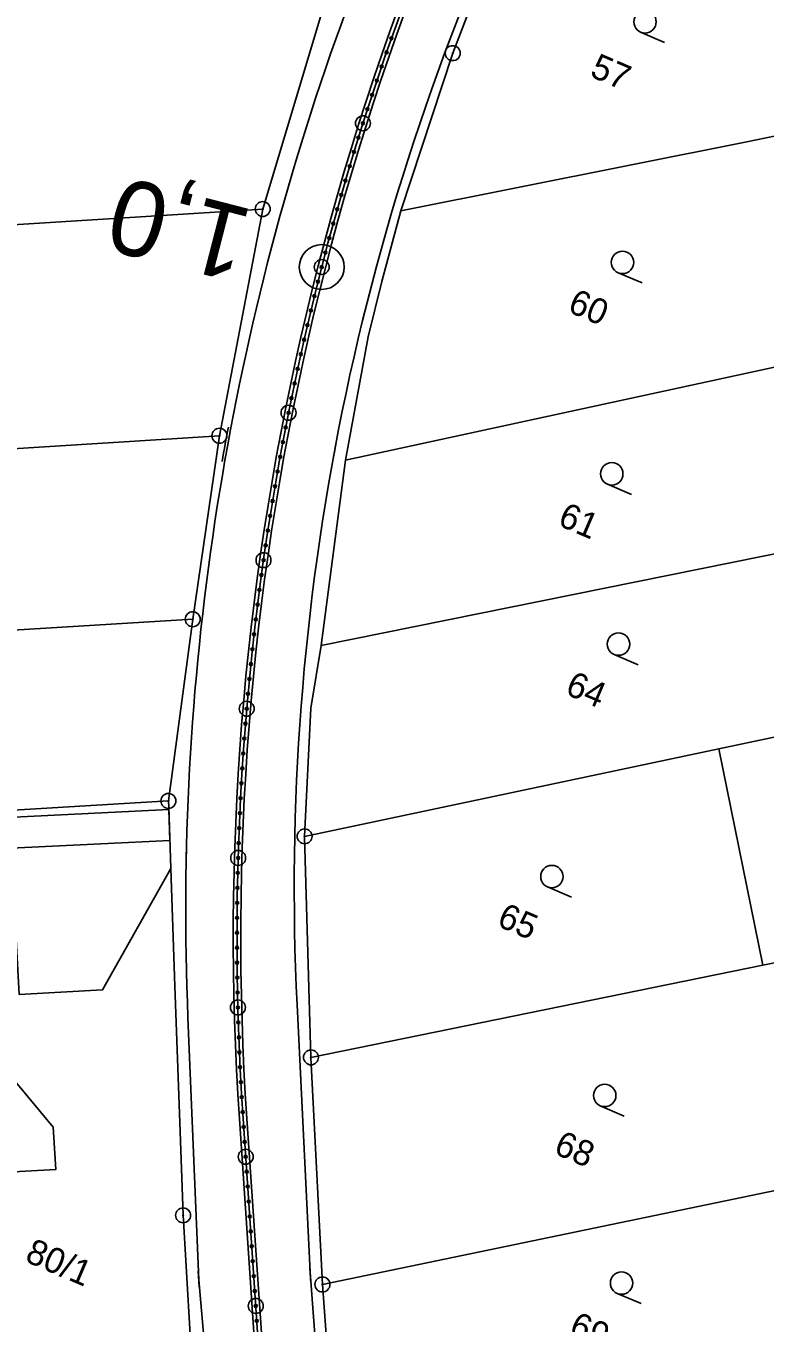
# Model space of a CAD drawing. Extents: x -548552 to -543113, y -1131925 to -1123599.
# Drawn here: x -548080.5 to -548031, y -1130838.5 to -1130751.8 of the extents above; entities that cross this region are included whole.
import ezdxf

# ---------------------------------------------------------------- set-up
doc = ezdxf.new("R2010")
doc.units = 0
for name, color, linetype in [('Hranice parcel', 7, 'Continuous'), ('Parcelní čísla', 7, 'Continuous'), ('PROFILY NÁVRH', 7, 'Continuous'), ('Section', 7, 'Continuous'), ('STANIČENÍ', 7, 'Continuous'), ('Věcná břemena k části', 7, 'Continuous'), ('Značky bodu BP', 7, 'Continuous'), ('Značky kultur', 7, 'Continuous')]:
    doc.layers.add(name, color=color, linetype=linetype)

msp = doc.modelspace()

# ---------------------------------------------------------------- linework, layer by layer
at = {"layer": 'Hranice parcel'}
for p, q in [((-548064.645, -1130764.019), (-548060.055, -1130748.709)), ((-548121.543, -1130767.614), (-548064.645, -1130764.019)), ((-548067.542, -1130779.183), (-548064.645, -1130764.019)), ((-548059.1, -1130780.81), (-548028.508, -1130774.183)), ((-548124.145, -1130782.759), (-548067.542, -1130779.183)), ((-548069.328, -1130791.451), (-548067.542, -1130779.183)), ((-548059.1, -1130780.81), (-548060.735, -1130793.208)), ((-548060.735, -1130793.208), (-548024.105, -1130785.795)), ((-548122.62, -1130794.662), (-548069.328, -1130791.451)), ((-548070.955, -1130803.603), (-548069.328, -1130791.451)), ((-548061.842, -1130805.973), (-548034.125, -1130800.116)), ((-548031.176, -1130814.587), (-548034.125, -1130800.116)), ((-548120.782, -1130806.546), (-548070.955, -1130803.603)), ((-548061.842, -1130805.973), (-548061.42, -1130820.754)), ((-548031.176, -1130814.587), (-548025.572, -1130813.442)), ((-548061.42, -1130820.754), (-548031.176, -1130814.587)), ((-548061.42, -1130820.754), (-548060.65, -1130835.945)), ((-548060.65, -1130835.945), (-548024.793, -1130828.507)), ((-548060.65, -1130835.945), (-548059.737, -1130848.032))]:
    msp.add_line(p, q, dxfattribs=at)
for points in [[(-548049.7, -1130747.75), (-548051.932, -1130753.593), (-548055.396, -1130764.141)], [(-548055.396, -1130764.141), (-548032.256, -1130759.521), (-548027.72, -1130758.582)], [(-548055.396, -1130764.141), (-548056.686, -1130768.854), (-548057.588, -1130772.558), (-548059.1, -1130780.81)], [(-548060.735, -1130793.208), (-548061.424, -1130797.406), (-548061.842, -1130805.973)], [(-548034.125, -1130800.116), (-548023.36, -1130797.842), (-548021.737, -1130797.483)], [(-548070.955, -1130803.603), (-548070.937, -1130803.991), (-548070.796, -1130808.131)], [(-548070.796, -1130808.131), (-548075.358, -1130816.24), (-548080.94, -1130816.546), (-548081.236, -1130811.219), (-548089.206, -1130811.666)], [(-548069.507, -1130839.298), (-548069.972, -1130831.32), (-548070.195, -1130825.111), (-548070.521, -1130815.995), (-548070.796, -1130808.131)], [(-548088.918, -1130816.783), (-548081.626, -1130816.394), (-548081.275, -1130822.278), (-548078.665, -1130825.43), (-548078.494, -1130828.256), (-548088.246, -1130828.799)]]:
    msp.add_lwpolyline(points, dxfattribs=at)
at = {"layer": 'PROFILY NÁVRH'}
for p, q in [((-548062.35, -1130817.246), (-548061.478, -1130835.123)), ((-548068.927, -1130835.627), (-548069.65, -1130818.098)), ((-548061.862, -1130889.126), (-548066.207, -1130824.87)), ((-548061.363, -1130889.092), (-548065.708, -1130824.836)), ((-548061.478, -1130835.123), (-548059.404, -1130862.924)), ((-548066.468, -1130863.401), (-548068.927, -1130835.627))]:
    msp.add_line(p, q, dxfattribs=at)
for centre, radius, start, end in [((-547881.32, -1130816.018), 189.355, 150.94302, 160.45328), ((-547902.621, -1130809.456), 159.918, 154.18812, 182.79219), ((-547895.661, -1130810.926), 174.136, 160.45328, 182.36042)]:
    msp.add_arc(centre, radius, start, end, dxfattribs=at)
for major_axis in [(-89.504, -156.458), (-89.255, -156.024)]:
    msp.add_ellipse((-547886.368, -1130812.709), major_axis=major_axis, ratio=0.999998, start_param=4.715662, end_param=5.299528, dxfattribs=at)
at = {"layer": 'STANIČENÍ'}
for p, q in [((-548061.613, -1130889.109), (-548065.958, -1130824.853)), ((-548068.893, -1130836.135), (-548068.967, -1130835.039)), ((-548061.435, -1130835.859), (-548061.505, -1130834.822))]:
    msp.add_line(p, q, dxfattribs=at)
for centre, radius in [((-548056.033, -1130752.596), 0.1), ((-548056.365, -1130753.54), 0.1), ((-548056.691, -1130754.485), 0.1), ((-548057.012, -1130755.432), 0.1), ((-548057.327, -1130756.381), 0.1), ((-548057.943, -1130758.284), 0.5), ((-548057.638, -1130757.332), 0.1), ((-548057.943, -1130758.284), 0.1), ((-548058.242, -1130759.238), 0.1), ((-548058.537, -1130760.194), 0.1), ((-548058.826, -1130761.151), 0.1), ((-548059.11, -1130762.11), 0.1), ((-548059.388, -1130763.071), 0.1), ((-548059.661, -1130764.033), 0.1), ((-548059.929, -1130764.996), 0.1), ((-548060.7, -1130767.895), 1.5), ((-548060.191, -1130765.961), 0.1), ((-548060.7, -1130767.895), 0.5), ((-548060.7, -1130767.895), 0.5), ((-548060.448, -1130766.928), 0.1), ((-548060.7, -1130767.895), 0.1), ((-548060.7, -1130767.895), 0.1), ((-548060.946, -1130768.865), 0.1), ((-548061.187, -1130769.835), 0.1), ((-548061.423, -1130770.807), 0.1), ((-548061.653, -1130771.78), 0.1), ((-548061.877, -1130772.755), 0.1), ((-548062.097, -1130773.73), 0.1), ((-548062.31, -1130774.707), 0.1), ((-548062.519, -1130775.685), 0.1), ((-548062.722, -1130776.664), 0.1), ((-548062.919, -1130777.645), 0.5), ((-548062.919, -1130777.645), 0.1), ((-548063.111, -1130778.626), 0.1), ((-548063.298, -1130779.608), 0.1), ((-548063.479, -1130780.592), 0.1), ((-548063.655, -1130781.576), 0.1), ((-548063.825, -1130782.562), 0.1), ((-548063.99, -1130783.548), 0.1), ((-548064.149, -1130784.535), 0.1), ((-548064.303, -1130785.523), 0.1), ((-548064.451, -1130786.512), 0.1), ((-548064.594, -1130787.502), 0.5), ((-548064.594, -1130787.502), 0.1), ((-548064.731, -1130788.493), 0.1), ((-548064.863, -1130789.484), 0.1), ((-548064.989, -1130790.476), 0.1), ((-548065.11, -1130791.469), 0.1), ((-548065.225, -1130792.462), 0.1), ((-548065.335, -1130793.456), 0.1), ((-548065.439, -1130794.45), 0.1), ((-548065.538, -1130795.446), 0.1), ((-548065.719, -1130797.437), 0.5), ((-548065.631, -1130796.441), 0.1), ((-548065.719, -1130797.437), 0.1), ((-548065.801, -1130798.434), 0.1), ((-548065.877, -1130799.431), 0.1), ((-548065.948, -1130800.429), 0.1), ((-548066.014, -1130801.426), 0.1), ((-548066.074, -1130802.425), 0.1), ((-548066.128, -1130803.423), 0.1), ((-548066.177, -1130804.422), 0.1), ((-548066.22, -1130805.421), 0.1), ((-548066.258, -1130806.42), 0.1), ((-548066.29, -1130807.42), 0.5), ((-548066.29, -1130807.42), 0.1), ((-548066.316, -1130808.419), 0.1), ((-548066.338, -1130809.419), 0.1), ((-548066.353, -1130810.419), 0.1), ((-548066.363, -1130811.419), 0.1), ((-548066.367, -1130812.419), 0.1), ((-548066.366, -1130813.419), 0.1), ((-548066.359, -1130814.419), 0.1), ((-548066.347, -1130815.419), 0.1), ((-548066.306, -1130817.418), 0.5), ((-548066.329, -1130816.419), 0.1), ((-548066.306, -1130817.418), 0.1), ((-548066.277, -1130818.418), 0.1), ((-548066.243, -1130819.417), 0.1), ((-548066.203, -1130820.417), 0.1), ((-548066.157, -1130821.416), 0.1), ((-548066.106, -1130822.414), 0.1), ((-548066.049, -1130823.413), 0.1), ((-548065.987, -1130824.411), 0.1), ((-548065.92, -1130825.408), 0.1), ((-548065.852, -1130826.406), 0.1), ((-548065.785, -1130827.404), 0.5), ((-548065.785, -1130827.404), 0.1), ((-548065.718, -1130828.402), 0.1), ((-548065.65, -1130829.399), 0.1), ((-548065.583, -1130830.397), 0.1), ((-548065.515, -1130831.395), 0.1), ((-548065.448, -1130832.393), 0.1), ((-548065.38, -1130833.39), 0.1), ((-548065.313, -1130834.388), 0.1), ((-548065.245, -1130835.386), 0.1), ((-548065.11, -1130837.381), 0.5), ((-548065.178, -1130836.383), 0.1), ((-548065.11, -1130837.381), 0.1), ((-548065.043, -1130838.379), 0.1)]:
    msp.add_circle(centre, radius, dxfattribs=at)
for major_axis, start_param, end_param in [((-89.379, -156.241), 4.715662, 5.299528), ((-91.251, -159.514), 5.045315, 5.058026), ((-87.636, -153.195), 5.044279, 5.048935), ((-91.107, -159.262), 5.199331, 5.201923), ((-87.512, -152.978), 5.198676, 5.202089)]:
    msp.add_ellipse((-547886.368, -1130812.709), major_axis=major_axis, ratio=0.999998, start_param=start_param, end_param=end_param, dxfattribs=at)
at = {"layer": 'Věcná břemena k části'}
for points in [[(-548070.858, -1130806.245), (-548070.93, -1130804.179), (-548085.805, -1130804.921), (-548095.387, -1130805.373), (-548104.194, -1130805.843), (-548113.502, -1130806.391), (-548123.216, -1130807.048), (-548129.473, -1130807.175)], [(-548084.728, -1130806.927), (-548070.858, -1130806.245)]]:
    msp.add_lwpolyline(points, dxfattribs=at)
at = {"layer": 'Značky bodu BP'}
for centre, radius in [((-548051.931, -1130753.593), 0.5), ((-548051.931, -1130753.593), 0.0303), ((-548064.645, -1130764.018), 0.5), ((-548064.645, -1130764.018), 0.0303), ((-548067.542, -1130779.183), 0.5), ((-548067.542, -1130779.183), 0.0303), ((-548069.328, -1130791.451), 0.5), ((-548069.328, -1130791.451), 0.0303), ((-548070.955, -1130803.603), 0.5), ((-548070.955, -1130803.603), 0.0303), ((-548061.842, -1130805.973), 0.5), ((-548061.842, -1130805.973), 0.0303), ((-548061.42, -1130820.754), 0.5), ((-548061.42, -1130820.754), 0.0303), ((-548069.972, -1130831.32), 0.5), ((-548069.972, -1130831.32), 0.0303), ((-548060.65, -1130835.945), 0.5), ((-548060.65, -1130835.945), 0.0303)]:
    msp.add_circle(centre, radius, dxfattribs=at)
at = {"layer": 'Značky kultur'}
for p, q in [((-548039.366, -1130752.189), (-548037.757, -1130752.878)), ((-548040.873, -1130768.275), (-548039.265, -1130768.964)), ((-548041.59, -1130782.416), (-548039.982, -1130783.105)), ((-548041.139, -1130793.804), (-548039.531, -1130794.493)), ((-548045.594, -1130809.356), (-548043.986, -1130810.045)), ((-548042.062, -1130823.99), (-548040.454, -1130824.679)), ((-548040.934, -1130836.539), (-548039.325, -1130837.228))]:
    msp.add_line(p, q, dxfattribs=at)
for centre in [(-548039.07, -1130751.499), (-548040.578, -1130767.586), (-548041.295, -1130781.726), (-548040.844, -1130793.114), (-548045.299, -1130808.666), (-548041.767, -1130823.3), (-548040.638, -1130835.849)]:
    msp.add_circle(centre, 0.75, dxfattribs=at)

# ---------------------------------------------------------------- texts
at = {"layer": 'Parcelní čísla'}
for s, p in [('57', (-548042.833, -1130755.12)), ('60', (-548044.321, -1130770.856)), ('61', (-548044.981, -1130785.141)), ('64', (-548044.486, -1130796.428)), ('65', (-548049.052, -1130811.933)), ('68', (-548045.252, -1130827.16)), ('80/1', (-548080.633, -1130834.368)), ('69', (-548044.242, -1130839.277))]:
    msp.add_text(s, height=1.7, rotation=336.80584, dxfattribs=at).set_placement(p)
at = {"layer": 'Section'}
msp.add_text('-', height=5.999999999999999e-12, rotation=29.93594, dxfattribs=at).set_placement((-548062.324, -1130826.375))
at = {"layer": 'STANIČENÍ'}
msp.add_text('1,0', height=5, rotation=165.58464, dxfattribs=at).set_placement((-548065.145, -1130764.119))

doc.saveas('drawing.dxf')
